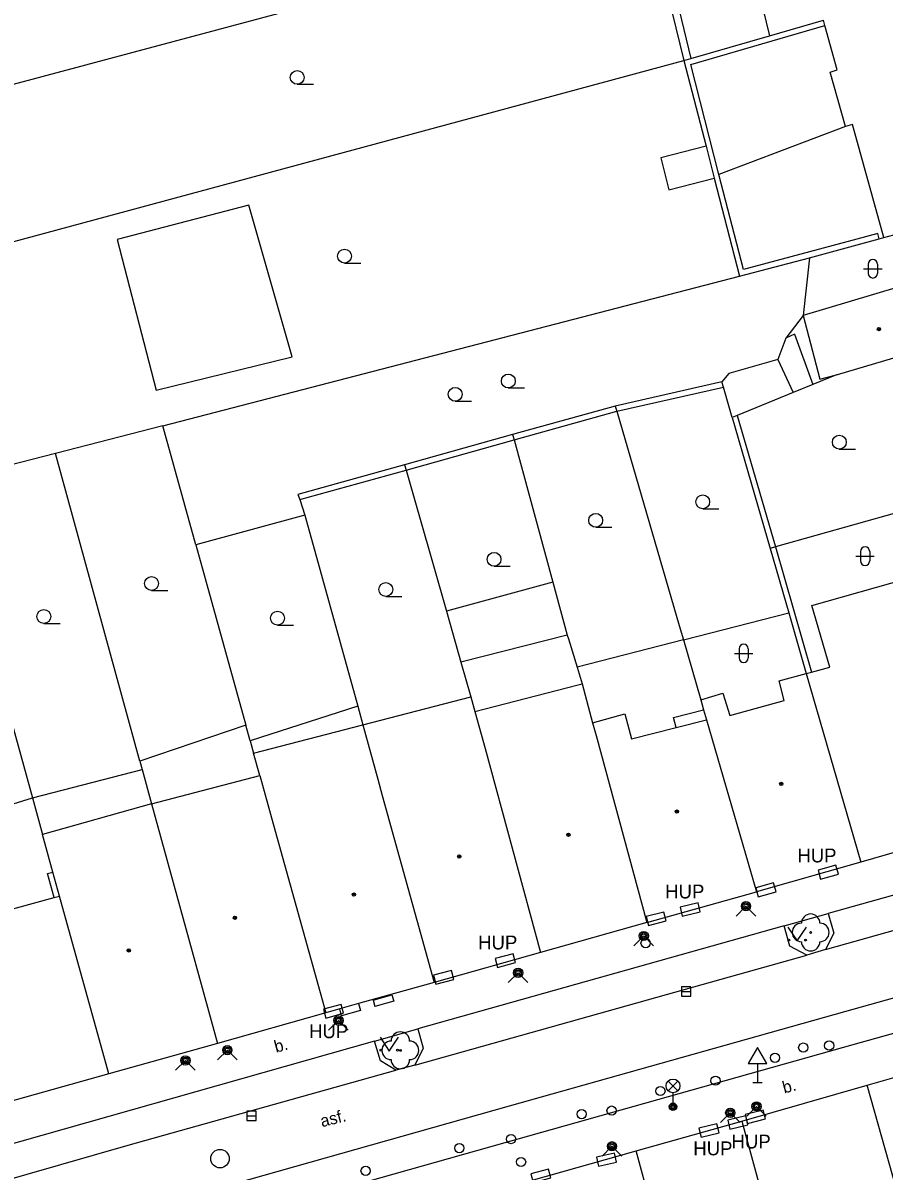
# Model space of a CAD drawing. Extents: x -595546 to -593986, y -1160845 to -1159202.
# Drawn here: x -595471.4 to -595424.8, y -1160706.8 to -1160644.7 of the extents above; entities that cross this region are included whole.
import ezdxf

# ---------------------------------------------------------------- set-up
doc = ezdxf.new("R2010")
doc.units = 0
for name, color, linetype in [('DOP - kresba z DSPS bez souradnic', 7, 'Continuous'), ('DOP - rozhrani ploch obecne', 7, 'Continuous'), ('Level 22', 7, 'Continuous'), ('Level 24', 7, 'Continuous'), ('Level 27', 7, 'Continuous'), ('Level 28', 7, 'Continuous'), ('Level 31', 7, 'Continuous'), ('Level 33', 7, 'Continuous'), ('Level 34', 7, 'Continuous'), ('Level 36', 7, 'Continuous'), ('Level 39', 7, 'Continuous'), ('TM - budovy zdene_ betonove - VP', 7, 'Continuous'), ('TM - komunikace - VP', 7, 'Continuous'), ('TM - letecke snimky - pomocna linie', 7, 'Continuous'), ('TM - popis objektu', 7, 'Continuous'), ('TM - popis povrchu', 7, 'Continuous'), ('TM - rozhrani ploch obecne - VP', 7, 'Continuous')]:
    doc.layers.add(name, color=color, linetype=linetype)

msp = doc.modelspace()

# ---------------------------------------------------------------- linework, layer by layer
at = {"layer": 'DOP - kresba z DSPS bez souradnic'}
for points in [[(-595436.35, -1160641.97), (-595435.22, -1160646.62)], [(-595435.23, -1160646.94), (-595427.97, -1160644.84)], [(-595433.7, -1160652.89), (-595435.23, -1160646.94)], [(-595434.4, -1160651.37), (-595436.85, -1160652)], [(-595436.85, -1160652), (-595436.42, -1160653.72)], [(-595436.42, -1160653.72), (-595433.96, -1160653.09)], [(-595432.38, -1160658.03), (-595433.7, -1160652.89)], [(-595426.24, -1160656.39), (-595432.38, -1160658.03)], [(-595425.11, -1160656.08), (-595426.24, -1160656.39)], [(-595425.03, -1160656.38), (-595425.11, -1160656.08)], [(-595429.61, -1160661.54), (-595428.62, -1160664.26)], [(-595430.52, -1160662.91), (-595429.69, -1160664.7)], [(-595439.23, -1160665.71), (-595433.46, -1160664.4)], [(-595444.79, -1160667.25), (-595439.23, -1160665.71)], [(-595432.71, -1160665.94), (-595430.64, -1160673.05)], [(-595450.63, -1160668.89), (-595444.79, -1160667.25)], [(-595456.38, -1160670.49), (-595450.63, -1160668.89)], [(-595430.64, -1160673.05), (-595428.69, -1160679.82)]]:
    msp.add_lwpolyline(points, dxfattribs=at)
at = {"layer": 'DOP - rozhrani ploch obecne'}
for points in [[(-595437.53, -1160638.82), (-595477.44, -1160649.5)], [(-595437.53, -1160638.82), (-595435.6, -1160646.73)], [(-595430.97, -1160645.39), (-595428.05, -1160644.55)], [(-595435.22, -1160646.62), (-595430.97, -1160645.39)], [(-595475.21, -1160657.42), (-595435.6, -1160646.73)], [(-595435.6, -1160646.73), (-595435.22, -1160646.62)], [(-595435.6, -1160646.73), (-595434.4, -1160651.37)], [(-595434.4, -1160651.37), (-595433.96, -1160653.09)], [(-595433.96, -1160653.09), (-595432.59, -1160658.4)], [(-595428.8, -1160657.4), (-595425.03, -1160656.38)], [(-595425.03, -1160656.38), (-595424.78, -1160656.31)], [(-595432.59, -1160658.4), (-595428.8, -1160657.4)], [(-595428.8, -1160657.4), (-595429.14, -1160660.52)], [(-595463.8, -1160666.49), (-595432.59, -1160658.4)], [(-595429.14, -1160660.52), (-595430.09, -1160661.76)], [(-595430.09, -1160661.76), (-595430.52, -1160662.91)], [(-595429.61, -1160661.54), (-595430.09, -1160661.76)], [(-595430.52, -1160662.91), (-595433.17, -1160663.67)], [(-595433.17, -1160663.67), (-595433.54, -1160664.11)], [(-595427.34, -1160663.73), (-595428.62, -1160664.26)], [(-595433.54, -1160664.11), (-595439.31, -1160665.43)], [(-595433.46, -1160664.4), (-595433.54, -1160664.11)], [(-595432.98, -1160666.05), (-595433.46, -1160664.4)], [(-595428.62, -1160664.26), (-595429.69, -1160664.7)], [(-595429.69, -1160664.7), (-595432.71, -1160665.94)], [(-595439.31, -1160665.43), (-595444.87, -1160666.96)], [(-595439.31, -1160665.43), (-595439.23, -1160665.71)], [(-595439.23, -1160665.71), (-595435.85, -1160677.3)], [(-595432.71, -1160665.94), (-595432.98, -1160666.05)], [(-595432.98, -1160666.05), (-595430.93, -1160673.13)], [(-595463.8, -1160666.49), (-595469.6, -1160667.99)], [(-595462.01, -1160672.93), (-595463.8, -1160666.49)], [(-595444.87, -1160666.96), (-595450.71, -1160668.6)], [(-595444.87, -1160666.96), (-595444.79, -1160667.25)], [(-595444.79, -1160667.25), (-595442.69, -1160674.96)], [(-595469.6, -1160667.99), (-595472.13, -1160668.65)], [(-595465.03, -1160684.64), (-595469.6, -1160667.99)], [(-595450.71, -1160668.6), (-595456.48, -1160670.21)], [(-595450.71, -1160668.6), (-595450.63, -1160668.89)], [(-595450.63, -1160668.89), (-595448.45, -1160676.53)], [(-595475.57, -1160669.54), (-595470.85, -1160686.63)], [(-595456.48, -1160670.21), (-595456.38, -1160670.49)], [(-595456.38, -1160670.49), (-595456.1, -1160671.33)], [(-595421.91, -1160670.59), (-595430.64, -1160673.05)], [(-595456.1, -1160671.33), (-595462.01, -1160672.93)], [(-595456.1, -1160671.33), (-595453.25, -1160681.66)], [(-595462.01, -1160672.93), (-595459.3, -1160682.69)], [(-595430.64, -1160673.05), (-595430.93, -1160673.13)], [(-595430.93, -1160673.13), (-595429.93, -1160676.62)], [(-595442.69, -1160674.96), (-595441.91, -1160677.82)], [(-595448.45, -1160676.53), (-595447.66, -1160679.29)], [(-595435.62, -1160678.08), (-595429.93, -1160676.62)], [(-595429.93, -1160676.62), (-595428.98, -1160679.9)], [(-595435.85, -1160677.3), (-595435.62, -1160678.08)], [(-595441.91, -1160677.82), (-595441.85, -1160678.03)], [(-595441.85, -1160678.03), (-595441.38, -1160679.56)], [(-595435.62, -1160678.08), (-595434.68, -1160681.32)], [(-595447.66, -1160679.29), (-595447.13, -1160681.16)], [(-595441.38, -1160679.56), (-595441.11, -1160680.45)], [(-595453.25, -1160681.66), (-595459.06, -1160683.54)], [(-595453.25, -1160681.66), (-595452.97, -1160682.67)], [(-595459.3, -1160682.69), (-595465.03, -1160684.64)], [(-595459.06, -1160683.54), (-595459.3, -1160682.69)], [(-595459.06, -1160683.54), (-595458.88, -1160684.2)], [(-595470.85, -1160686.63), (-595464.91, -1160685.09)], [(-595465.03, -1160684.64), (-595464.91, -1160685.09)], [(-595464.91, -1160685.09), (-595464.4, -1160686.95)], [(-595477.89, -1160688.8), (-595470.85, -1160686.63)], [(-595470.85, -1160686.63), (-595470.3, -1160688.61)]]:
    msp.add_lwpolyline(points, dxfattribs=at)
at = {"layer": 'Level 22'}
for centre in [(-595428.74, -1160693.91), (-595450.94, -1160700.29)]:
    msp.add_circle(centre, 0.05, dxfattribs=at)
for centre, start, end in [((-595428.74, -1160693.41), 0, 180), ((-595429.24, -1160693.91), 90, 270), ((-595428.24, -1160693.91), 270, 90), ((-595428.74, -1160694.41), 180, 0), ((-595450.94, -1160699.79), 0, 180), ((-595451.44, -1160700.29), 90, 270), ((-595450.44, -1160700.29), 270, 90), ((-595450.94, -1160700.79), 180, 0)]:
    msp.add_arc(centre, 0.5, start, end, dxfattribs=at)
at = {"layer": 'Level 24'}
for points in [[(-595428.204, -1160691.026), (-595427.241, -1160690.755), (-595427.376, -1160690.274), (-595428.339, -1160690.545)], [(-595431.573, -1160691.976), (-595430.611, -1160691.705), (-595430.747, -1160691.224), (-595431.709, -1160691.495)], [(-595435.691, -1160693.026), (-595434.717, -1160692.801), (-595434.829, -1160692.314), (-595435.803, -1160692.539)], [(-595437.523, -1160693.536), (-595436.554, -1160693.289), (-595436.677, -1160692.804), (-595437.646, -1160693.051)], [(-595445.678, -1160695.802), (-595444.712, -1160695.541), (-595444.842, -1160695.058), (-595445.808, -1160695.319)], [(-595449.022, -1160696.706), (-595448.054, -1160696.458), (-595448.178, -1160695.974), (-595449.146, -1160696.222)], [(-595454.979, -1160698.54), (-595454.013, -1160698.283), (-595454.141, -1160697.8), (-595455.107, -1160698.057)], [(-595432.156, -1160704.242), (-595431.185, -1160704.003), (-595431.304, -1160703.518), (-595432.275, -1160703.757)], [(-595434.664, -1160704.994), (-595433.694, -1160704.751), (-595433.816, -1160704.266), (-595434.786, -1160704.509)], [(-595433.106, -1160704.562), (-595432.135, -1160704.324), (-595432.254, -1160703.838), (-595433.225, -1160704.076)], [(-595440.221, -1160706.556), (-595439.246, -1160706.331), (-595439.359, -1160705.844), (-595440.334, -1160706.069)], [(-595443.76, -1160707.449), (-595442.793, -1160707.194), (-595442.92, -1160706.711), (-595443.887, -1160706.966)]]:
    msp.add_lwpolyline(points, close=True, dxfattribs=at)
at = {"layer": 'Level 27'}
for p, q in [((-595435.72, -1160697.11), (-595435.22, -1160697.11)), ((-595459.24, -1160703.83), (-595458.74, -1160703.83))]:
    msp.add_line(p, q, dxfattribs=at)
for points in [[(-595435.72, -1160697.36), (-595435.22, -1160697.36), (-595435.22, -1160696.86), (-595435.72, -1160696.86)], [(-595459.24, -1160704.08), (-595458.74, -1160704.08), (-595458.74, -1160703.58), (-595459.24, -1160703.58)]]:
    msp.add_lwpolyline(points, close=True, dxfattribs=at)
msp.add_circle((-595460.7, -1160706.15), 0.5, dxfattribs=at)
at = {"layer": 'Level 28'}
for centre in [(-595429.14, -1160700.14), (-595427.74, -1160700.03), (-595430.67, -1160700.69), (-595433.89, -1160701.93), (-595436.87, -1160702.49), (-595441.13, -1160703.74), (-595439.51, -1160703.55), (-595444.95, -1160705.09), (-595447.75, -1160705.58), (-595452.82, -1160706.81)]:
    msp.add_circle(centre, 0.25, dxfattribs=at)
at = {"layer": 'Level 31'}
for points in [[(-595432.77, -1160693.02), (-595432.24, -1160692.49), (-595431.71, -1160693.02)], [(-595438.3, -1160694.63), (-595437.77, -1160694.1), (-595437.24, -1160694.63)], [(-595445.1, -1160696.62), (-595444.57, -1160696.09), (-595444.04, -1160696.62)], [(-595454.82, -1160699.2), (-595454.29, -1160698.67), (-595453.76, -1160699.2)], [(-595460.83, -1160700.81), (-595460.3, -1160700.28), (-595459.77, -1160700.81)], [(-595463.1, -1160701.37), (-595462.57, -1160700.84), (-595462.04, -1160701.37)], [(-595433.62, -1160704.2), (-595433.09, -1160703.67), (-595432.56, -1160704.2)], [(-595432.2, -1160703.85), (-595431.67, -1160703.32), (-595431.14, -1160703.85)], [(-595440.02, -1160706.01), (-595439.49, -1160705.48), (-595438.96, -1160706.01)]]:
    msp.add_lwpolyline(points, dxfattribs=at)
for centre, radius in [((-595432.24, -1160692.49), 0.25), ((-595432.24, -1160692.49), 0.18), ((-595432.24, -1160692.49), 0.11), ((-595437.77, -1160694.1), 0.25), ((-595437.77, -1160694.1), 0.18), ((-595437.67, -1160694.49), 0.25), ((-595437.77, -1160694.1), 0.11), ((-595444.57, -1160696.09), 0.25), ((-595444.57, -1160696.09), 0.18), ((-595444.57, -1160696.09), 0.11), ((-595454.29, -1160698.67), 0.25), ((-595454.29, -1160698.67), 0.18), ((-595454.29, -1160698.67), 0.11), ((-595462.57, -1160700.84), 0.25), ((-595460.3, -1160700.28), 0.25), ((-595460.3, -1160700.28), 0.18), ((-595460.3, -1160700.28), 0.11), ((-595462.57, -1160700.84), 0.18), ((-595462.57, -1160700.84), 0.11), ((-595431.67, -1160703.32), 0.25), ((-595433.09, -1160703.67), 0.25), ((-595433.09, -1160703.67), 0.18), ((-595433.09, -1160703.67), 0.11), ((-595431.67, -1160703.32), 0.18), ((-595431.67, -1160703.32), 0.11), ((-595439.49, -1160705.48), 0.25), ((-595439.49, -1160705.48), 0.18), ((-595439.49, -1160705.48), 0.11), ((-595444.41, -1160706.33), 0.25)]:
    msp.add_circle(centre, radius, dxfattribs=at)
at = {"layer": 'Level 33'}
for p, q in [((-595436.455, -1160702.48), (-595435.925, -1160701.95)), ((-595436.455, -1160701.95), (-595435.925, -1160702.48)), ((-595436.19, -1160702.59), (-595436.19, -1160703.34))]:
    msp.add_line(p, q, dxfattribs=at)
for centre, radius in [((-595436.19, -1160702.215), 0.375), ((-595436.19, -1160703.34), 0.2), ((-595436.19, -1160703.34), 0.145), ((-595436.19, -1160703.34), 0.0876)]:
    msp.add_circle(centre, radius, dxfattribs=at)
at = {"layer": 'Level 34'}
for p, q in [((-595431.62, -1160701.002), (-595431.62, -1160702.02)), ((-595431.87, -1160702.02), (-595431.37, -1160702.02))]:
    msp.add_line(p, q, dxfattribs=at)
msp.add_lwpolyline([(-595432.12, -1160701.002), (-595431.12, -1160701.002), (-595431.62, -1160700.136)], close=True, dxfattribs=at)
at = {"layer": 'Level 36'}
for p, q in [((-595456.52, -1160648.015), (-595455.645, -1160648.015)), ((-595453.96, -1160657.685), (-595453.085, -1160657.685)), ((-595425.626, -1160657.746), (-595425.626, -1160658.246)), ((-595425.126, -1160657.746), (-595425.126, -1160658.246)), ((-595425.876, -1160657.996), (-595424.876, -1160657.996)), ((-595445.1, -1160664.445), (-595444.225, -1160664.445)), ((-595447.97, -1160665.165), (-595447.095, -1160665.165)), ((-595427.19, -1160667.755), (-595426.315, -1160667.755)), ((-595434.58, -1160670.985), (-595433.705, -1160670.985)), ((-595440.37, -1160671.985), (-595439.495, -1160671.985)), ((-595426.046, -1160673.296), (-595426.046, -1160673.796)), ((-595425.546, -1160673.296), (-595425.546, -1160673.796)), ((-595426.296, -1160673.546), (-595425.296, -1160673.546)), ((-595445.87, -1160674.095), (-595444.995, -1160674.095)), ((-595464.4, -1160675.405), (-595463.525, -1160675.405)), ((-595451.73, -1160675.725), (-595450.855, -1160675.725)), ((-595470.23, -1160677.185), (-595469.355, -1160677.185)), ((-595457.59, -1160677.275), (-595456.715, -1160677.275)), ((-595432.866, -1160678.806), (-595431.866, -1160678.806)), ((-595432.616, -1160678.556), (-595432.616, -1160679.056)), ((-595432.116, -1160678.556), (-595432.116, -1160679.056))]:
    msp.add_line(p, q, dxfattribs=at)
for points in [[(-595429.97, -1160693.62), (-595429.47, -1160694.37), (-595428.97, -1160693.62)], [(-595452.04, -1160699.58), (-595451.54, -1160700.33), (-595451.04, -1160699.58)]]:
    msp.add_lwpolyline(points, dxfattribs=at)
for centre, radius in [((-595456.52, -1160647.64), 0.375), ((-595453.96, -1160657.31), 0.375), ((-595445.1, -1160664.07), 0.375), ((-595447.97, -1160664.79), 0.375), ((-595427.19, -1160667.38), 0.375), ((-595434.58, -1160670.61), 0.375), ((-595440.37, -1160671.61), 0.375), ((-595445.87, -1160673.72), 0.375), ((-595464.4, -1160675.03), 0.375), ((-595451.73, -1160675.35), 0.375), ((-595470.23, -1160676.81), 0.375), ((-595457.59, -1160676.9), 0.375), ((-595429.92, -1160694.32), 0.05), ((-595429.021, -1160694.32), 0.05), ((-595451.99, -1160700.28), 0.05), ((-595451.091, -1160700.28), 0.05)]:
    msp.add_circle(centre, radius, dxfattribs=at)
for centre, start, end in [((-595425.376, -1160657.746), 0, 180), ((-595425.376, -1160658.246), 180, 0), ((-595425.796, -1160673.296), 0, 180), ((-595425.796, -1160673.796), 180, 0), ((-595432.366, -1160678.556), 0, 180), ((-595432.366, -1160679.056), 180, 0)]:
    msp.add_arc(centre, 0.25, start, end, dxfattribs=at)
at = {"layer": 'Level 39'}
for centre, radius in [((-595425.05, -1160661.26), 0.09), ((-595425.05, -1160661.26), 0.0398), ((-595430.33, -1160685.87), 0.09), ((-595430.33, -1160685.87), 0.0398), ((-595435.98, -1160687.37), 0.09), ((-595435.98, -1160687.37), 0.0398), ((-595441.85, -1160688.62), 0.09), ((-595441.85, -1160688.62), 0.0398), ((-595447.75, -1160689.8), 0.09), ((-595447.75, -1160689.8), 0.0398), ((-595453.45, -1160691.86), 0.09), ((-595453.45, -1160691.86), 0.0398), ((-595459.89, -1160693.11), 0.09), ((-595459.89, -1160693.11), 0.0398), ((-595465.64, -1160694.88), 0.09), ((-595465.64, -1160694.88), 0.0398)]:
    msp.add_circle(centre, radius, dxfattribs=at)
at = {"layer": 'TM - budovy zdene_ betonove - VP'}
for points in [[(-595427.97, -1160644.84), (-595428.05, -1160644.55)], [(-595427.3, -1160647.24), (-595427.97, -1160644.84)], [(-595427.69, -1160647.35), (-595427.3, -1160647.24)], [(-595426.86, -1160650.3), (-595427.69, -1160647.35)], [(-595426.48, -1160650.19), (-595426.86, -1160650.3)], [(-595424.78, -1160656.31), (-595426.48, -1160650.19)], [(-595424.78, -1160656.31), (-595422.34, -1160655.65)], [(-595421.53, -1160658.25), (-595429.14, -1160660.52)], [(-595429.14, -1160660.52), (-595428.24, -1160663.97)], [(-595427.34, -1160663.73), (-595423.27, -1160662.52)], [(-595428.24, -1160663.97), (-595427.34, -1160663.73)], [(-595428.67, -1160676.22), (-595420.96, -1160674.03)], [(-595427.71, -1160679.55), (-595428.67, -1160676.22)], [(-595430.44, -1160680.3), (-595428.98, -1160679.9)], [(-595428.98, -1160679.9), (-595428.69, -1160679.82)], [(-595428.98, -1160679.9), (-595426.03, -1160690.11)], [(-595428.69, -1160679.82), (-595427.71, -1160679.55)], [(-595446.91, -1160681.95), (-595441.39, -1160680.52)], [(-595441.39, -1160680.52), (-595441.11, -1160680.45)], [(-595441.11, -1160680.45), (-595440.54, -1160682.56)], [(-595430.18, -1160681.36), (-595430.44, -1160680.3)], [(-595452.97, -1160682.67), (-595447.13, -1160681.16)], [(-595447.13, -1160681.16), (-595446.91, -1160681.95)], [(-595434.68, -1160681.32), (-595433.49, -1160680.97)], [(-595434.68, -1160681.32), (-595434.53, -1160681.86)], [(-595433.49, -1160680.97), (-595433.12, -1160682.17)], [(-595433.12, -1160682.17), (-595430.18, -1160681.36)], [(-595446.91, -1160681.95), (-595446.36, -1160683.96)], [(-595434.53, -1160681.86), (-595434.37, -1160682.4)], [(-595440.54, -1160682.56), (-595438.79, -1160682.08)], [(-595440.54, -1160682.56), (-595440.35, -1160683.26)], [(-595438.79, -1160682.08), (-595438.44, -1160683.44)], [(-595436.02, -1160682.82), (-595434.37, -1160682.4)], [(-595434.37, -1160682.4), (-595431.67, -1160691.72)], [(-595458.88, -1160684.2), (-595452.97, -1160682.67)], [(-595452.97, -1160682.67), (-595452.16, -1160685.61)], [(-595438.44, -1160683.44), (-595436.02, -1160682.82)], [(-595440.35, -1160683.26), (-595437.6, -1160693.38)], [(-595458.55, -1160685.42), (-595458.88, -1160684.2)], [(-595446.36, -1160683.96), (-595443.35, -1160695)], [(-595464.4, -1160686.95), (-595458.55, -1160685.42)], [(-595458.55, -1160685.42), (-595457.82, -1160688.03)], [(-595452.16, -1160685.61), (-595451.92, -1160686.5)], [(-595464.4, -1160686.95), (-595470.3, -1160688.61)], [(-595464.4, -1160686.95), (-595460.84, -1160699.91)], [(-595451.92, -1160686.5), (-595449.12, -1160696.62)], [(-595417.24, -1160687.57), (-595426.03, -1160690.11)], [(-595457.82, -1160688.03), (-595454.97, -1160698.26)], [(-595469.74, -1160690.64), (-595470.3, -1160688.61)], [(-595469.38, -1160691.94), (-595469.74, -1160690.64)], [(-595426.03, -1160690.11), (-595431.67, -1160691.72)], [(-595437.6, -1160693.38), (-595431.67, -1160691.72)], [(-595474.68, -1160693.39), (-595469.67, -1160692.02)], [(-595469.67, -1160692.02), (-595469.38, -1160691.94)], [(-595466.72, -1160701.56), (-595469.38, -1160691.94)], [(-595437.6, -1160693.38), (-595443.35, -1160695)], [(-595443.35, -1160695), (-595449.12, -1160696.62)], [(-595449.12, -1160696.62), (-595453.2, -1160697.76)], [(-595454.22, -1160698.05), (-595454.97, -1160698.26)], [(-595453.2, -1160697.76), (-595454.22, -1160698.05)], [(-595454.97, -1160698.26), (-595460.84, -1160699.91)], [(-595460.84, -1160699.91), (-595466.72, -1160701.56)], [(-595425.69, -1160702.18), (-595419, -1160700.26)], [(-595466.72, -1160701.56), (-595473.8, -1160703.55)], [(-595432.46, -1160704.12), (-595425.69, -1160702.18)], [(-595422.71, -1160712.72), (-595425.69, -1160702.18)], [(-595438.18, -1160705.73), (-595432.46, -1160704.12)], [(-595432.46, -1160704.12), (-595429.88, -1160713.56)], [(-595443.87, -1160707.34), (-595438.18, -1160705.73)], [(-595435.12, -1160717.01), (-595438.18, -1160705.73)]]:
    msp.add_lwpolyline(points, dxfattribs=at)
at = {"layer": 'TM - komunikace - VP'}
for points in [[(-595413.3, -1160688.82), (-595427.8, -1160692.88)], [(-595427.8, -1160692.88), (-595427.49, -1160693.94), (-595427.93, -1160694.83)], [(-595430.18, -1160693.55), (-595450, -1160699.13)], [(-595428.95, -1160695.13), (-595429.87, -1160694.66), (-595430.18, -1160693.55)], [(-595461.62, -1160709.89), (-595444.57, -1160705.07), (-595426.44, -1160699.97), (-595407.91, -1160694.8)], [(-595427.93, -1160694.83), (-595428.95, -1160695.13)], [(-595450, -1160699.13), (-595449.71, -1160700.17), (-595450.16, -1160701.09)], [(-595452.34, -1160699.79), (-595476.4, -1160706.61)], [(-595451.19, -1160701.37), (-595452.02, -1160700.85), (-595452.34, -1160699.79)], [(-595450.16, -1160701.09), (-595451.19, -1160701.37)]]:
    msp.add_lwpolyline(points, dxfattribs=at)
at = {"layer": 'TM - letecke snimky - pomocna linie'}
for points in [[(-595436.35, -1160641.97), (-595432.05, -1160640.93), (-595430.97, -1160645.39)], [(-595426.86, -1160650.3), (-595433.7, -1160652.89)], [(-595459.13, -1160654.56), (-595466.27, -1160656.41), (-595464.16, -1160664.56), (-595456.8, -1160662.76)], [(-595456.8, -1160662.76), (-595459.13, -1160654.56)], [(-595442.69, -1160674.96), (-595448.45, -1160676.53)], [(-595441.91, -1160677.82), (-595447.66, -1160679.29)], [(-595435.62, -1160678.08), (-595441.38, -1160679.56)], [(-595427.93, -1160694.83), (-595412.09, -1160690.37)], [(-595450.16, -1160701.09), (-595435.51, -1160696.97), (-595428.95, -1160695.13)], [(-595476.61, -1160708.55), (-595465.66, -1160705.42), (-595451.19, -1160701.37)]]:
    msp.add_lwpolyline(points, dxfattribs=at)
at = {"layer": 'TM - rozhrani ploch obecne - VP'}
for points in [[(-595436.02, -1160682.82), (-595436.16, -1160682.28), (-595434.53, -1160681.86)], [(-595469.67, -1160692.02), (-595470.03, -1160690.72), (-595469.74, -1160690.64)], [(-595461.62, -1160707.98), (-595445.03, -1160703.3), (-595426.9, -1160698.18), (-595409.18, -1160693.23), (-595408.32, -1160693.17), (-595407.86, -1160694.79)], [(-595430.18, -1160693.55), (-595427.8, -1160692.88)], [(-595452.42, -1160697.58), (-595451.4, -1160697.28)], [(-595451.4, -1160697.28), (-595451.3, -1160697.62)], [(-595453.09, -1160698.14), (-595454.12, -1160698.42), (-595454.22, -1160698.05)], [(-595453.2, -1160697.76), (-595453.09, -1160698.14)], [(-595452.42, -1160697.58), (-595452.32, -1160697.92)], [(-595451.3, -1160697.62), (-595452.32, -1160697.92)], [(-595452.34, -1160699.79), (-595450, -1160699.13)]]:
    msp.add_lwpolyline(points, dxfattribs=at)

# ---------------------------------------------------------------- texts
at = {"layer": 'TM - popis objektu'}
for p in [(-595429.46, -1160690.12), (-595436.61, -1160692.07), (-595446.73, -1160694.83), (-595455.88, -1160699.63), (-595433.02, -1160705.6), (-595435.09, -1160705.97)]:
    msp.add_text('HUP', height=0.75, dxfattribs=at).set_placement(p)
at = {"layer": 'TM - popis povrchu'}
for s, rotation, p in [('b.', 14.8144, (-595457.67, -1160700.42)), ('b.', 14.8144, (-595430.17, -1160702.63)), ('asf.', 14.03624, (-595455.18, -1160704.45))]:
    msp.add_text(s, height=0.65, rotation=rotation, dxfattribs=at).set_placement(p)

doc.saveas('drawing.dxf')
